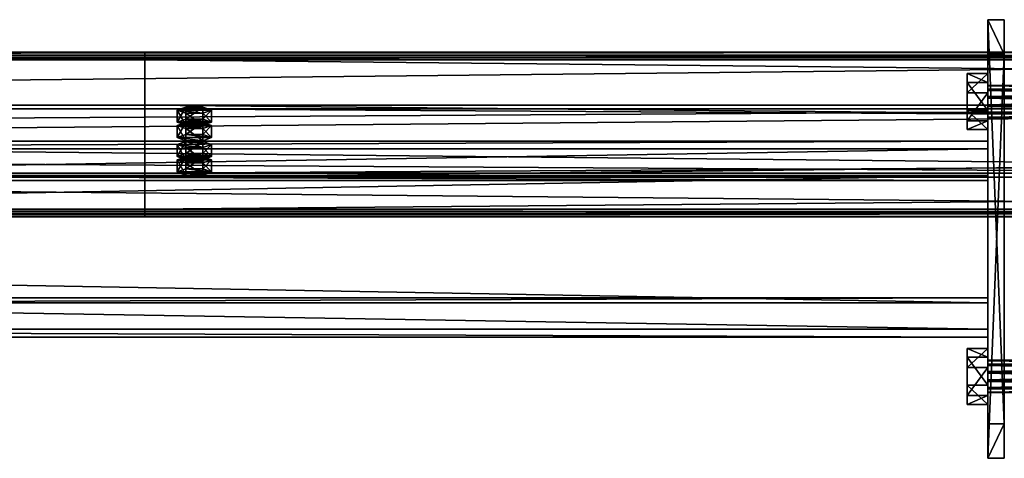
# Model space of a CAD drawing. Header units: millimetres. Extents: x -333 to 67333, y -930 to 39730.
# Tile 269 of 656: x 10424 to 11020, y 13592 to 13857. Entities that reach past the tile are written whole.
import ezdxf

# ---------------------------------------------------------------- set-up
doc = ezdxf.new("R2010")
doc.units = ezdxf.units.MM
for name, color, linetype in [('13', 7, 'Continuous'), ('5', 7, 'Continuous'), ('95', 7, 'Continuous'), ('99', 7, 'Continuous')]:
    doc.layers.add(name, color=color, linetype=linetype)

msp = doc.modelspace()

# ---------------------------------------------------------------- meshes
at = {"layer": '13', "color": 30}
mesh = msp.add_polyface(dxfattribs=at)
corners = [(11700.01, 13834.19, 6372.77), (11700.01, 13761.8, 6357.38), (4900.01, 13761.8, 6357.38), (4900.01, 13834.19, 6372.77), (11700.01, 13802.97, 6163.71), (4900.01, 13802.97, 6163.71), (11700.01, 13742.32, 6150.82), (4900.01, 13742.32, 6150.82), (11700.01, 13739.62, 6163.54), (4900.01, 13739.62, 6163.54), (11700.01, 13737.67, 6163.12), (4900.01, 13737.67, 6163.12), (11700.01, 13740.78, 6148.45), (4900.01, 13740.78, 6148.45), (11700.01, 13805.34, 6162.17), (4900.01, 13805.34, 6162.17), (11700.01, 13764.18, 6355.84), (4900.01, 13764.18, 6355.84), (11700.01, 13832.65, 6370.4), (4900.01, 13832.65, 6370.4), (11700.01, 13835.35, 6357.68), (4900.01, 13835.35, 6357.68), (11700.01, 13837.31, 6358.1), (4900.01, 13837.31, 6358.1)]
mesh.append_faces([[corners[k] for k in face] for face in [(0, 2, 3, 3), (1, 5, 2, 2), (4, 7, 5, 5), (6, 9, 7, 7), (8, 11, 9, 9), (10, 13, 11, 11), (12, 15, 13, 13), (14, 17, 15, 15), (16, 19, 17, 17), (18, 21, 19, 19), (20, 23, 21, 21), (22, 3, 23, 23), (8, 12, 10, 10), (20, 0, 22, 22), (13, 9, 11, 11)]], dxfattribs={"vtx0": -1, "color": 30})
mesh.append_faces([[corners[k] for k in face] for face in [(12, 6, 14, 14), (14, 1, 16, 16), (16, 0, 18, 18), (18, 0, 20, 20), (3, 19, 23, 23), (19, 2, 17, 17), (17, 2, 15, 15), (15, 5, 13, 13)]], dxfattribs={"vtx0": -1, "vtx1": -1, "color": 30})
mesh.append_faces([[corners[k] for k in face] for face in [(12, 8, 6, 6), (14, 6, 4, 4), (14, 4, 1, 1), (16, 1, 0, 0), (19, 3, 2, 2), (15, 2, 5, 5), (13, 5, 7, 7), (13, 7, 9, 9)]], dxfattribs={"vtx0": -1, "vtx2": -1, "vtx3": -1, "color": 30})
mesh.append_faces([[corners[k] for k in face] for face in [(21, 23, 19, 19)]], dxfattribs={"vtx1": -1, "color": 30})
mesh.append_faces([[corners[k] for k in face] for face in [(0, 1, 2, 2), (1, 4, 5, 5), (4, 6, 7, 7), (6, 8, 9, 9), (8, 10, 11, 11), (10, 12, 13, 13), (12, 14, 15, 15), (14, 16, 17, 17), (16, 18, 19, 19), (18, 20, 21, 21), (20, 22, 23, 23), (22, 0, 3, 3)]], dxfattribs={"vtx2": -1, "vtx3": -1, "color": 30})
mesh = msp.add_polyface(dxfattribs=at)
corners = [(17300.01, 13834.19, 6372.77), (17300.01, 13761.8, 6357.38), (10500.01, 13761.8, 6357.38), (10500.01, 13834.19, 6372.77), (17300.01, 13802.97, 6163.71), (10500.01, 13802.97, 6163.71), (17300.01, 13742.32, 6150.82), (10500.01, 13742.32, 6150.82), (17300.01, 13739.62, 6163.54), (10500.01, 13739.62, 6163.54), (17300.01, 13737.67, 6163.12), (10500.01, 13737.67, 6163.12), (17300.01, 13740.78, 6148.45), (10500.01, 13740.78, 6148.45), (17300.01, 13805.34, 6162.17), (10500.01, 13805.34, 6162.17), (17300.01, 13764.18, 6355.84), (10500.01, 13764.18, 6355.84), (17300.01, 13832.65, 6370.4), (10500.01, 13832.65, 6370.4), (17300.01, 13835.35, 6357.68), (10500.01, 13835.35, 6357.68), (17300.01, 13837.31, 6358.1), (10500.01, 13837.31, 6358.1)]
mesh.append_faces([[corners[k] for k in face] for face in [(0, 2, 3, 3), (1, 5, 2, 2), (4, 7, 5, 5), (6, 9, 7, 7), (8, 11, 9, 9), (10, 13, 11, 11), (12, 15, 13, 13), (14, 17, 15, 15), (16, 19, 17, 17), (18, 21, 19, 19), (20, 23, 21, 21), (22, 3, 23, 23), (8, 12, 10, 10), (20, 0, 22, 22), (13, 9, 11, 11)]], dxfattribs={"vtx0": -1, "color": 30})
mesh.append_faces([[corners[k] for k in face] for face in [(12, 6, 14, 14), (14, 1, 16, 16), (16, 0, 18, 18), (18, 0, 20, 20), (3, 19, 23, 23), (19, 2, 17, 17), (17, 2, 15, 15), (15, 5, 13, 13)]], dxfattribs={"vtx0": -1, "vtx1": -1, "color": 30})
mesh.append_faces([[corners[k] for k in face] for face in [(12, 8, 6, 6), (14, 6, 4, 4), (14, 4, 1, 1), (16, 1, 0, 0), (19, 3, 2, 2), (15, 2, 5, 5), (13, 5, 7, 7), (13, 7, 9, 9)]], dxfattribs={"vtx0": -1, "vtx2": -1, "vtx3": -1, "color": 30})
mesh.append_faces([[corners[k] for k in face] for face in [(21, 23, 19, 19)]], dxfattribs={"vtx1": -1, "color": 30})
mesh.append_faces([[corners[k] for k in face] for face in [(0, 1, 2, 2), (1, 4, 5, 5), (4, 6, 7, 7), (6, 8, 9, 9), (8, 10, 11, 11), (10, 12, 13, 13), (12, 14, 15, 15), (14, 16, 17, 17), (16, 18, 19, 19), (18, 20, 21, 21), (20, 22, 23, 23), (22, 0, 3, 3)]], dxfattribs={"vtx2": -1, "vtx3": -1, "color": 30})
at = {"layer": '5', "color": 131}
mesh = msp.add_polyface(dxfattribs=at)
corners = [(11009.95, 13778.79, 6027.75), (11009.95, 13688.8, 6008.63), (5589.94, 13688.8, 6008.63), (5589.94, 13778.79, 6027.75), (11009.95, 13669.68, 6098.62), (5589.94, 13669.68, 6098.62), (11009.95, 13759.67, 6117.74), (5589.94, 13759.67, 6117.74), (11009.95, 13783.54, 6024.67), (11009.95, 13762.75, 6122.49), (5589.94, 13762.75, 6122.49), (5589.94, 13783.54, 6024.67), (11009.95, 13664.93, 6101.7), (5589.94, 13664.93, 6101.7), (11009.95, 13685.72, 6003.88), (5589.94, 13685.72, 6003.88)]
mesh.append_faces([[corners[k] for k in face] for face in [(0, 2, 3, 3), (1, 5, 2, 2), (4, 7, 5, 5), (6, 3, 7, 7), (8, 10, 11, 11), (9, 13, 10, 10), (12, 15, 13, 13), (14, 11, 15, 15)]], dxfattribs={"vtx0": -1, "color": 131})
mesh.append_faces([[corners[k] for k in face] for face in [(9, 6, 12, 12), (6, 8, 0, 0), (0, 8, 1, 1), (12, 4, 14, 14), (4, 12, 6, 6), (14, 1, 8, 8), (3, 10, 7, 7), (15, 2, 13, 13)]], dxfattribs={"vtx0": -1, "vtx1": -1, "color": 131})
mesh.append_faces([[corners[k] for k in face] for face in [(6, 9, 8, 8), (14, 4, 1, 1), (11, 3, 2, 2), (3, 11, 10, 10), (7, 10, 13, 13), (2, 15, 11, 11), (13, 2, 5, 5), (13, 5, 7, 7)]], dxfattribs={"vtx0": -1, "vtx2": -1, "vtx3": -1, "color": 131})
mesh.append_faces([[corners[k] for k in face] for face in [(0, 1, 2, 2), (1, 4, 5, 5), (4, 6, 7, 7), (6, 0, 3, 3), (8, 9, 10, 10), (9, 12, 13, 13), (12, 14, 15, 15), (14, 8, 11, 11)]], dxfattribs={"vtx2": -1, "vtx3": -1, "color": 131})
at = {"layer": '95', "color": 7}
mesh = msp.add_polyface(dxfattribs=at)
corners = [(11009.95, 13650.94, 6047.59), (11009.95, 13650.67, 6042.42), (11189.95, 13650.67, 6042.42), (11189.95, 13650.94, 6047.59), (11009.95, 13647.85, 6038.08), (11189.95, 13647.85, 6038.08), (11009.95, 13643.24, 6035.73), (11189.95, 13643.24, 6035.73), (11009.95, 13638.07, 6036), (11189.95, 13638.07, 6036), (11009.95, 13633.73, 6038.82), (11189.95, 13633.73, 6038.82), (11009.95, 13631.38, 6043.43), (11189.95, 13631.38, 6043.43), (11009.95, 13631.65, 6048.6), (11189.95, 13631.65, 6048.6), (11009.95, 13634.47, 6052.94), (11189.95, 13634.47, 6052.94), (11009.95, 13639.08, 6055.29), (11189.95, 13639.08, 6055.29), (11009.95, 13644.25, 6055.02), (11189.95, 13644.25, 6055.02), (11009.95, 13648.59, 6052.2), (11189.95, 13648.59, 6052.2), (11189.95, 13658.1, 6049.11), (11189.95, 13652.75, 6032.64), (11202.45, 13652.75, 6032.64), (11202.45, 13658.1, 6049.11), (11189.95, 13635.81, 6029.04), (11202.45, 13635.81, 6029.04), (11189.95, 13624.22, 6041.91), (11202.45, 13624.22, 6041.91), (11189.95, 13629.57, 6058.39), (11202.45, 13629.57, 6058.39), (11189.95, 13646.51, 6061.99), (11202.45, 13646.51, 6061.99), (10997.45, 13658.1, 6049.11), (10997.45, 13652.75, 6032.64), (11009.95, 13652.75, 6032.64), (11009.95, 13658.1, 6049.11), (10997.45, 13635.81, 6029.04), (11009.95, 13635.81, 6029.04), (10997.45, 13624.22, 6041.91), (11009.95, 13624.22, 6041.91), (10997.45, 13629.57, 6058.39), (11009.95, 13629.57, 6058.39), (10997.45, 13646.51, 6061.99), (11009.95, 13646.51, 6061.99), (11009.95, 13817.23, 6082.94), (11009.95, 13816.96, 6077.77), (11189.95, 13816.96, 6077.77), (11189.95, 13817.23, 6082.94), (11009.95, 13814.14, 6073.43), (11189.95, 13814.14, 6073.43), (11009.95, 13809.53, 6071.08), (11189.95, 13809.53, 6071.08), (11009.95, 13804.36, 6071.35), (11189.95, 13804.36, 6071.35), (11009.95, 13800.02, 6074.17), (11189.95, 13800.02, 6074.17), (11009.95, 13797.67, 6078.78), (11189.95, 13797.67, 6078.78), (11009.95, 13797.94, 6083.95), (11189.95, 13797.94, 6083.95), (11009.95, 13800.76, 6088.29), (11189.95, 13800.76, 6088.29), (11009.95, 13805.37, 6090.64), (11189.95, 13805.37, 6090.64), (11009.95, 13810.54, 6090.37), (11189.95, 13810.54, 6090.37), (11009.95, 13814.88, 6087.55), (11189.95, 13814.88, 6087.55), (11189.95, 13824.39, 6084.46), (11189.95, 13819.04, 6067.99), (11202.45, 13819.04, 6067.99), (11202.45, 13824.39, 6084.46), (11189.95, 13802.09, 6064.38), (11202.45, 13802.09, 6064.38), (11189.95, 13790.51, 6077.26), (11202.45, 13790.51, 6077.26), (11189.95, 13795.86, 6093.73), (11202.45, 13795.86, 6093.73), (11189.95, 13812.8, 6097.33), (11202.45, 13812.8, 6097.33), (10997.45, 13824.39, 6084.46), (10997.45, 13819.04, 6067.99), (11009.95, 13819.04, 6067.99), (11009.95, 13824.39, 6084.46), (10997.45, 13802.09, 6064.38), (11009.95, 13802.09, 6064.38), (10997.45, 13790.51, 6077.26), (11009.95, 13790.51, 6077.26), (10997.45, 13795.86, 6093.73), (11009.95, 13795.86, 6093.73), (10997.45, 13812.8, 6097.33), (11009.95, 13812.8, 6097.33)]
mesh.append_faces([[corners[k] for k in face] for face in [(0, 2, 3, 3), (1, 5, 2, 2), (4, 7, 5, 5), (6, 9, 7, 7), (8, 11, 9, 9), (10, 13, 11, 11), (12, 15, 13, 13), (14, 17, 15, 15), (16, 19, 17, 17), (18, 21, 19, 19), (20, 23, 21, 21), (22, 3, 23, 23), (4, 8, 6, 6), (16, 20, 18, 18), (23, 19, 21, 21), (9, 5, 7, 7), (24, 26, 27, 27), (25, 29, 26, 26), (28, 31, 29, 29), (30, 33, 31, 31), (32, 35, 33, 33), (34, 27, 35, 35), (25, 30, 28, 28), (32, 24, 34, 34), (27, 33, 35, 35), (31, 26, 29, 29), (36, 38, 39, 39), (37, 41, 38, 38), (40, 43, 41, 41), (42, 45, 43, 43), (44, 47, 45, 45), (46, 39, 47, 47), (37, 42, 40, 40), (44, 36, 46, 46), (39, 45, 47, 47), (43, 38, 41, 41), (48, 50, 51, 51), (49, 53, 50, 50), (52, 55, 53, 53), (54, 57, 55, 55), (56, 59, 57, 57), (58, 61, 59, 59), (60, 63, 61, 61), (62, 65, 63, 63), (64, 67, 65, 65), (66, 69, 67, 67), (68, 71, 69, 69), (70, 51, 71, 71), (52, 56, 54, 54), (64, 68, 66, 66), (69, 65, 67, 67), (57, 53, 55, 55), (72, 74, 75, 75), (73, 77, 74, 74), (76, 79, 77, 77), (78, 81, 79, 79), (80, 83, 81, 81), (82, 75, 83, 83), (73, 78, 76, 76), (80, 72, 82, 82), (75, 81, 83, 83), (79, 74, 77, 77), (84, 86, 87, 87), (85, 89, 86, 86), (88, 91, 89, 89), (90, 93, 91, 91), (92, 95, 93, 93), (94, 87, 95, 95), (85, 90, 88, 88), (92, 84, 94, 94), (87, 93, 95, 95), (91, 86, 89, 89)]], dxfattribs={"vtx0": -1, "color": 7})
mesh.append_faces([[corners[k] for k in face] for face in [(8, 4, 10, 10), (10, 1, 12, 12), (12, 0, 14, 14), (14, 22, 16, 16), (19, 23, 17, 17), (17, 3, 15, 15), (15, 2, 13, 13), (13, 2, 11, 11), (11, 5, 9, 9), (30, 24, 32, 32), (33, 27, 31, 31), (42, 37, 44, 44), (45, 38, 43, 43), (56, 52, 58, 58), (58, 49, 60, 60), (60, 48, 62, 62), (62, 70, 64, 64), (65, 51, 63, 63), (63, 51, 61, 61), (61, 50, 59, 59), (59, 53, 57, 57), (78, 72, 80, 80), (81, 75, 79, 79), (90, 85, 92, 92), (93, 86, 91, 91)]], dxfattribs={"vtx0": -1, "vtx1": -1, "color": 7})
mesh.append_faces([[corners[k] for k in face] for face in [(10, 4, 1, 1), (12, 1, 0, 0), (14, 0, 22, 22), (16, 22, 20, 20), (17, 23, 3, 3), (15, 3, 2, 2), (11, 2, 5, 5), (30, 25, 24, 24), (31, 27, 26, 26), (44, 37, 36, 36), (45, 39, 38, 38), (58, 52, 49, 49), (60, 49, 48, 48), (62, 48, 70, 70), (64, 70, 68, 68), (65, 69, 71, 71), (65, 71, 51, 51), (61, 51, 50, 50), (59, 50, 53, 53), (78, 73, 72, 72), (79, 75, 74, 74), (92, 85, 84, 84), (93, 87, 86, 86)]], dxfattribs={"vtx0": -1, "vtx2": -1, "vtx3": -1, "color": 7})
mesh.append_faces([[corners[k] for k in face] for face in [(0, 1, 2, 2), (1, 4, 5, 5), (4, 6, 7, 7), (6, 8, 9, 9), (8, 10, 11, 11), (10, 12, 13, 13), (12, 14, 15, 15), (14, 16, 17, 17), (16, 18, 19, 19), (18, 20, 21, 21), (20, 22, 23, 23), (22, 0, 3, 3), (24, 25, 26, 26), (25, 28, 29, 29), (28, 30, 31, 31), (30, 32, 33, 33), (32, 34, 35, 35), (34, 24, 27, 27), (36, 37, 38, 38), (37, 40, 41, 41), (40, 42, 43, 43), (42, 44, 45, 45), (44, 46, 47, 47), (46, 36, 39, 39), (48, 49, 50, 50), (49, 52, 53, 53), (52, 54, 55, 55), (54, 56, 57, 57), (56, 58, 59, 59), (58, 60, 61, 61), (60, 62, 63, 63), (62, 64, 65, 65), (64, 66, 67, 67), (66, 68, 69, 69), (68, 70, 71, 71), (70, 48, 51, 51), (72, 73, 74, 74), (73, 76, 77, 77), (76, 78, 79, 79), (78, 80, 81, 81), (80, 82, 83, 83), (82, 72, 75, 75), (84, 85, 86, 86), (85, 88, 89, 89), (88, 90, 91, 91), (90, 92, 93, 93), (92, 94, 95, 95), (94, 84, 87, 87)]], dxfattribs={"vtx2": -1, "vtx3": -1, "color": 7})
at = {"layer": '95', "color": 20}
mesh = msp.add_polyface(dxfattribs=at)
corners = [(10524.01, 13772.2, 6308.48), (10524.81, 13772.82, 6305.54), (10524.81, 13774.78, 6305.96), (10524.01, 13774.16, 6308.89), (10527.01, 13773.28, 6303.39), (10527.01, 13775.24, 6303.81), (10530.01, 13773.45, 6302.61), (10530.01, 13775.4, 6303.02), (10533.01, 13773.28, 6303.39), (10533.01, 13775.24, 6303.81), (10535.21, 13772.82, 6305.54), (10535.21, 13774.78, 6305.96), (10536.01, 13772.2, 6308.48), (10536.01, 13774.16, 6308.89), (10535.21, 13771.58, 6311.41), (10535.21, 13773.53, 6311.83), (10533.01, 13771.12, 6313.56), (10533.01, 13773.08, 6313.98), (10530.01, 13770.95, 6314.35), (10530.01, 13772.91, 6314.76), (10527.01, 13771.12, 6313.56), (10527.01, 13773.08, 6313.98), (10524.81, 13771.58, 6311.41), (10524.81, 13773.53, 6311.83), (10519.62, 13774.16, 6308.89), (10524.81, 13776.03, 6300.09), (10524.81, 13783.36, 6301.65), (10519.62, 13781.49, 6310.45), (10535.21, 13776.03, 6300.09), (10535.21, 13783.36, 6301.65), (10540.4, 13774.16, 6308.89), (10540.4, 13781.49, 6310.45), (10535.21, 13772.28, 6317.7), (10535.21, 13779.62, 6319.26), (10524.81, 13772.28, 6317.7), (10524.81, 13779.62, 6319.26), (10519.62, 13764.86, 6306.92), (10524.81, 13766.73, 6298.11), (10524.81, 13774.07, 6299.67), (10519.62, 13772.2, 6308.48), (10535.21, 13766.73, 6298.11), (10535.21, 13774.07, 6299.67), (10540.4, 13764.86, 6306.92), (10540.4, 13772.2, 6308.48), (10535.21, 13762.99, 6315.72), (10535.21, 13770.33, 6317.28), (10524.81, 13762.99, 6315.72), (10524.81, 13770.33, 6317.28), (10524.01, 13792.99, 6210.66), (10524.81, 13793.61, 6207.73), (10524.81, 13795.57, 6208.14), (10524.01, 13794.95, 6211.08), (10527.01, 13794.07, 6205.58), (10527.01, 13796.03, 6206), (10530.01, 13794.24, 6204.79), (10530.01, 13796.19, 6205.21), (10533.01, 13794.07, 6205.58), (10533.01, 13796.03, 6206), (10535.21, 13793.61, 6207.73), (10535.21, 13795.57, 6208.14), (10536.01, 13792.99, 6210.66), (10536.01, 13794.95, 6211.08), (10535.21, 13792.37, 6213.6), (10535.21, 13794.32, 6214.01), (10533.01, 13791.91, 6215.75), (10533.01, 13793.87, 6216.16), (10530.01, 13791.74, 6216.53), (10530.01, 13793.7, 6216.95), (10527.01, 13791.91, 6215.75), (10527.01, 13793.87, 6216.16), (10524.81, 13792.37, 6213.6), (10524.81, 13794.32, 6214.01), (10519.62, 13794.95, 6211.08), (10524.81, 13796.82, 6202.27), (10524.81, 13804.15, 6203.83), (10519.62, 13802.28, 6212.64), (10535.21, 13796.82, 6202.27), (10535.21, 13804.15, 6203.83), (10540.4, 13794.95, 6211.08), (10540.4, 13802.28, 6212.64), (10535.21, 13793.08, 6219.88), (10535.21, 13800.41, 6221.44), (10524.81, 13793.08, 6219.88), (10524.81, 13800.41, 6221.44), (10519.62, 13785.65, 6209.1), (10524.81, 13787.53, 6200.3), (10524.81, 13794.86, 6201.86), (10519.62, 13792.99, 6210.66), (10535.21, 13787.53, 6200.3), (10535.21, 13794.86, 6201.86), (10540.4, 13785.65, 6209.1), (10540.4, 13792.99, 6210.66), (10535.21, 13783.78, 6217.91), (10535.21, 13791.12, 6219.47), (10524.81, 13783.78, 6217.91), (10524.81, 13791.12, 6219.47)]
mesh.append_faces([[corners[k] for k in face] for face in [(0, 2, 3, 3), (1, 5, 2, 2), (4, 7, 5, 5), (6, 9, 7, 7), (8, 11, 9, 9), (10, 13, 11, 11), (12, 15, 13, 13), (14, 17, 15, 15), (16, 19, 17, 17), (18, 21, 19, 19), (20, 23, 21, 21), (22, 3, 23, 23), (6, 10, 8, 8), (18, 22, 20, 20), (23, 19, 21, 21), (11, 7, 9, 9), (24, 26, 27, 27), (25, 29, 26, 26), (28, 31, 29, 29), (30, 33, 31, 31), (32, 35, 33, 33), (34, 27, 35, 35), (25, 30, 28, 28), (32, 24, 34, 34), (27, 33, 35, 35), (31, 26, 29, 29), (36, 38, 39, 39), (37, 41, 38, 38), (40, 43, 41, 41), (42, 45, 43, 43), (44, 47, 45, 45), (46, 39, 47, 47), (37, 42, 40, 40), (44, 36, 46, 46), (39, 45, 47, 47), (43, 38, 41, 41), (48, 50, 51, 51), (49, 53, 50, 50), (52, 55, 53, 53), (54, 57, 55, 55), (56, 59, 57, 57), (58, 61, 59, 59), (60, 63, 61, 61), (62, 65, 63, 63), (64, 67, 65, 65), (66, 69, 67, 67), (68, 71, 69, 69), (70, 51, 71, 71), (52, 56, 54, 54), (66, 70, 68, 68), (71, 67, 69, 69), (59, 55, 57, 57), (72, 74, 75, 75), (73, 77, 74, 74), (76, 79, 77, 77), (78, 81, 79, 79), (80, 83, 81, 81), (82, 75, 83, 83), (73, 78, 76, 76), (80, 72, 82, 82), (75, 81, 83, 83), (79, 74, 77, 77), (84, 86, 87, 87), (85, 89, 86, 86), (88, 91, 89, 89), (90, 93, 91, 91), (92, 95, 93, 93), (94, 87, 95, 95), (85, 90, 88, 88), (92, 84, 94, 94), (87, 93, 95, 95), (91, 86, 89, 89)]], dxfattribs={"vtx0": -1, "color": 20})
mesh.append_faces([[corners[k] for k in face] for face in [(10, 4, 12, 12), (12, 1, 14, 14), (14, 0, 16, 16), (16, 22, 18, 18), (19, 23, 17, 17), (17, 3, 15, 15), (15, 2, 13, 13), (13, 5, 11, 11), (30, 24, 32, 32), (33, 26, 31, 31), (42, 36, 44, 44), (45, 39, 43, 43), (56, 52, 58, 58), (58, 52, 60, 60), (60, 49, 62, 62), (62, 70, 64, 64), (64, 70, 66, 66), (67, 71, 65, 65), (65, 51, 63, 63), (63, 50, 61, 61), (61, 53, 59, 59), (78, 72, 80, 80), (81, 75, 79, 79), (90, 84, 92, 92), (93, 87, 91, 91)]], dxfattribs={"vtx0": -1, "vtx1": -1, "color": 20})
mesh.append_faces([[corners[k] for k in face] for face in [(10, 6, 4, 4), (12, 4, 1, 1), (14, 1, 0, 0), (16, 0, 22, 22), (17, 23, 3, 3), (15, 3, 2, 2), (13, 2, 5, 5), (11, 5, 7, 7), (30, 25, 24, 24), (33, 27, 26, 26), (42, 37, 36, 36), (43, 39, 38, 38), (60, 52, 49, 49), (62, 49, 48, 48), (62, 48, 70, 70), (65, 71, 51, 51), (63, 51, 50, 50), (61, 50, 53, 53), (59, 53, 55, 55), (78, 73, 72, 72), (79, 75, 74, 74), (90, 85, 84, 84), (91, 87, 86, 86)]], dxfattribs={"vtx0": -1, "vtx2": -1, "vtx3": -1, "color": 20})
mesh.append_faces([[corners[k] for k in face] for face in [(0, 1, 2, 2), (1, 4, 5, 5), (4, 6, 7, 7), (6, 8, 9, 9), (8, 10, 11, 11), (10, 12, 13, 13), (12, 14, 15, 15), (14, 16, 17, 17), (16, 18, 19, 19), (18, 20, 21, 21), (20, 22, 23, 23), (22, 0, 3, 3), (24, 25, 26, 26), (25, 28, 29, 29), (28, 30, 31, 31), (30, 32, 33, 33), (32, 34, 35, 35), (34, 24, 27, 27), (36, 37, 38, 38), (37, 40, 41, 41), (40, 42, 43, 43), (42, 44, 45, 45), (44, 46, 47, 47), (46, 36, 39, 39), (48, 49, 50, 50), (49, 52, 53, 53), (52, 54, 55, 55), (54, 56, 57, 57), (56, 58, 59, 59), (58, 60, 61, 61), (60, 62, 63, 63), (62, 64, 65, 65), (64, 66, 67, 67), (66, 68, 69, 69), (68, 70, 71, 71), (70, 48, 51, 51), (72, 73, 74, 74), (73, 76, 77, 77), (76, 78, 79, 79), (78, 80, 81, 81), (80, 82, 83, 83), (82, 72, 75, 75), (84, 85, 86, 86), (85, 88, 89, 89), (88, 90, 91, 91), (90, 92, 93, 93), (92, 94, 95, 95), (94, 84, 87, 87)]], dxfattribs={"vtx2": -1, "vtx3": -1, "color": 20})
at = {"layer": '99', "color": 7}
mesh = msp.add_polyface(dxfattribs=at)
corners = [(11019.95, 13591.64, 6086.1), (11019.95, 13836.18, 6138.08), (11019.95, 13856.97, 6040.27), (11019.95, 13612.43, 5988.29), (11009.95, 13836.18, 6138.08), (11009.95, 13856.97, 6040.27), (11009.95, 13591.64, 6086.1), (11009.95, 13612.43, 5988.29)]
mesh.append_faces([[corners[k] for k in face] for face in [(0, 2, 3, 3), (1, 5, 2, 2), (4, 7, 5, 5), (6, 3, 7, 7), (1, 6, 4, 4), (3, 5, 7, 7)]], dxfattribs={"vtx0": -1, "color": 7})
mesh.append_faces([[corners[k] for k in face] for face in [(0, 1, 2, 2), (1, 4, 5, 5), (4, 6, 7, 7), (6, 0, 3, 3), (1, 0, 6, 6), (3, 2, 5, 5)]], dxfattribs={"vtx2": -1, "vtx3": -1, "color": 7})

doc.saveas('drawing.dxf')
